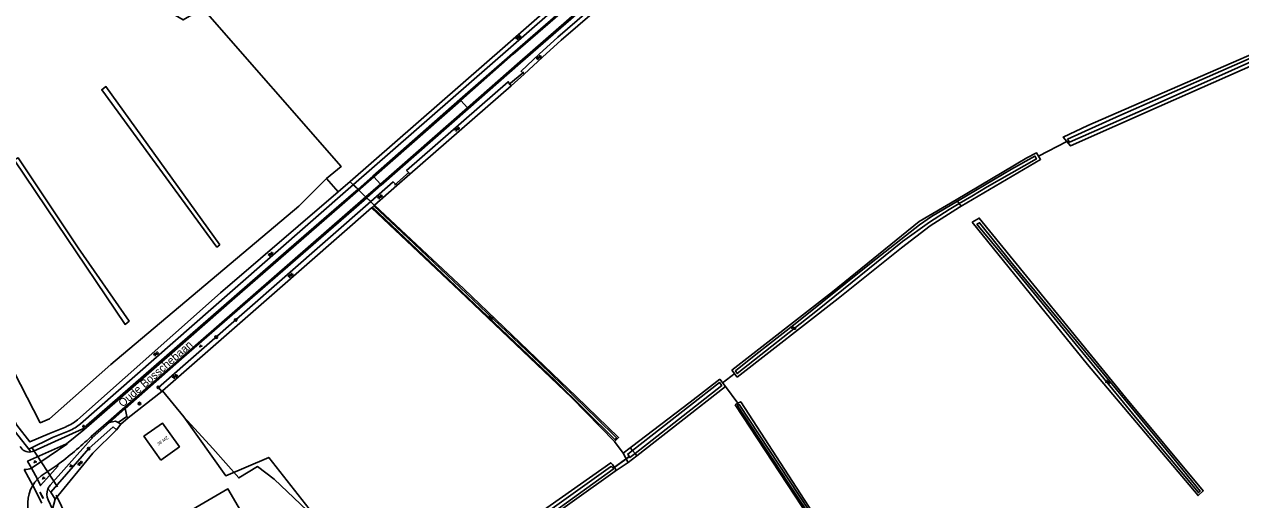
# Model space of a CAD drawing. Extents: x 134297 to 137000, y 403500 to 406000.
# Drawn here: x 136037.3 to 136417.4, y 404935.3 to 405083.9 of the extents above; entities that cross this region are included whole.
import ezdxf

# ---------------------------------------------------------------- set-up
doc = ezdxf.new("R2010")
doc.units = 0
for name, color, linetype in [('gg-afsc-lijn draadraster', 7, 'Continuous'), ('gg-anno-huisnummerreeks BGT', 7, 'Continuous'), ('gg-anno-openbare ruimte label', 7, 'Continuous'), ('gg-bbg-gedigitaliseerde bijgebouw', 7, 'Continuous'), ('gg-bbg-hoofdgebouw', 7, 'Continuous'), ('gg-knt-bronhoudergrens', 7, 'Continuous'), ('gg-knt-verharding', 7, 'Continuous'), ('gg-knt-verharding nz', 7, 'Continuous'), ('gg-kntw-bovenkant insteek waterloop', 7, 'Continuous'), ('gg-kntw-waterlijn', 7, 'Continuous'), ('gg-kwrk-duiker nz buis', 7, 'Continuous'), ('gt-grn-groengrens', 7, 'Continuous'), ('gt-grn-vlakafsluiter', 7, 'Continuous'), ('gt-grn-weggrens', 7, 'Continuous'), ('gt-grn-weggrens revisie', 7, 'Continuous'), ('gt-symb-boom', 7, 'Continuous'), ('gt-symb-groenvak', 7, 'Continuous'), ('gt-symb-tegel verharding', 7, 'Continuous'), ('gt-symb-watersymbool', 7, 'Continuous')]:
    doc.layers.add(name, color=color, linetype=linetype)

# ---------------------------------------------------------------- blocks, each defined once
blk = doc.blocks.new('gt0-WA')
at = {"layer": 'gt-symb-watersymbool'}
for centre, start, end in [((-0.32, 0.02), 28.0725, 151.9275), ((0.43, 0.42), 208.0725, 331.9275), ((-0.32, -0.43), 28.0725, 151.9275), ((0.43, -0.03), 208.0725, 331.9275)]:
    blk.add_arc(centre, 0.425, start, end, dxfattribs=at)
blk = doc.blocks.new('gt0-GRVAK')
at = {"layer": 'gt-symb-groenvak'}
for p, q in [((-0.11, 0.19), (-0.23, 0.24)), ((-0.18, 0.15), (0.09, 0.15)), ((-0.09, 0.21), (-0.16, 0.32)), ((-0.05, 0.21), (-0.05, 0.39)), ((0, 0.21), (0.06, 0.32)), ((0.01, 0.19), (0.13, 0.24)), ((0.26, -0.05), (0.2, 0.06)), ((0.3, -0.05), (0.3, 0.13)), ((0.35, -0.05), (0.41, 0.06)), ((-0.24, -0.23), (-0.36, -0.18)), ((-0.32, -0.26), (-0.05, -0.26)), ((-0.23, -0.21), (-0.29, -0.09)), ((-0.18, -0.2), (-0.18, -0.02)), ((-0.14, -0.21), (-0.07, -0.09)), ((-0.12, -0.23), (0, -0.18)), ((0.24, -0.07), (0.12, -0.02)), ((0.17, -0.11), (0.44, -0.11)), ((0.37, -0.07), (0.49, -0.02))]:
    blk.add_line(p, q, dxfattribs=at)
blk = doc.blocks.new('gt0-BOOM')
at = {"layer": 'gt-symb-boom'}
for radius in [0.4, 0.2]:
    blk.add_circle((0, 0), radius, dxfattribs=at)
blk = doc.blocks.new('gt0-TEG1')
at = {"layer": 'gt-symb-tegel verharding'}
for p, q in [((-1.12, 0), (1.12, 0)), ((-0.9, -0.25), (-0.9, 0.25)), ((-0.45, -0.25), (-0.45, 0.25)), ((0, -0.25), (0, 0.25)), ((0.45, -0.25), (0.45, 0.25)), ((0.9, -0.25), (0.9, 0.25))]:
    blk.add_line(p, q, dxfattribs=at)

msp = doc.modelspace()

# ---------------------------------------------------------------- linework, layer by layer
at = {"layer": 'gg-afsc-lijn draadraster'}
msp.add_lwpolyline([(136078.95, 404879.02), (136101.24, 404891.79), (136115.92, 404901.84), (136121.81, 404906.37), (136129.84, 404918.69), (136134.63, 404922.29), (136129.82, 404928.09), (136115.42, 404941.73), (136110.22, 404945.7), (136104.34, 404942.16), (136096.21, 404951.32), (136087.22, 404961.24), (136080.55, 404969.35)], dxfattribs=at)
at = {"layer": 'gg-bbg-gedigitaliseerde bijgebouw'}
msp.add_lwpolyline([(136090.98, 404915.57), (136108.49, 404925.73), (136100.97, 404938.69), (136083.46, 404928.53)], dxfattribs=at)
at = {"layer": 'gg-bbg-hoofdgebouw'}
msp.add_lwpolyline([(136079.99, 404947.73), (136074.69, 404955.15), (136080.51, 404959.3), (136085.8, 404951.87), (136079.99, 404947.73)], dxfattribs=at)
at = {"layer": 'gg-knt-bronhoudergrens'}
for p, q in [((136131.76, 405035.76), (136135.44, 405031.58)), ((136145.82, 405026.57), (136146.1, 405026.82)), ((136146.1, 405026.82), (136146.52, 405027.19)), ((136146.52, 405027.19), (136146.8, 405027.44)), ((136256.37, 404970.76), (136260.28, 404965.47)), ((136221.71, 404953.56), (136224.46, 404949.88)), ((136221.91, 404944.28), (136226.02, 404946.95))]:
    msp.add_line(p, q, dxfattribs=at)
for points in [[(136022.14, 405160.42), (135955.93, 405119.86), (136002.36, 405034.67), (136032.12, 404979.24), (136042.31, 404959.39), (136045.22, 404960.58), (136064.4, 404977.65), (136123.14, 405027.13), (136131.76, 405035.76)], [(136131.76, 405035.76), (136136.32, 405039.45), (136093.14, 405088.9), (136086.95, 405085.33), (136081.95, 405088.26), (136077.1, 405095.88), (136073.85, 405095.17)], [(136098.42, 405015.01), (136097.54, 405014.29), (136061.51, 405063.51), (136062.86, 405064.46), (136098.42, 405015.01)], [(136054.21, 405014.06), (136035.39, 405042.23), (136034.2, 405041.6), (136047.54, 405021.83), (136068.81, 404990.16), (136070.08, 404991.12), (136054.21, 405014.06)], [(136080.55, 404969.35), (136087.22, 404961.24), (136100.31, 404942.78), (136113.71, 404948.57), (136129.82, 404928.09), (136134.63, 404922.29), (136100.96, 404896.99), (136097.87, 404889.22), (136080.17, 404877.07), (136092.82, 404851.85), (136143.99, 404893.74), (136150.72, 404898.92), (136152.48, 404896.31)]]:
    msp.add_lwpolyline(points, dxfattribs=at)
at = {"layer": 'gg-knt-verharding'}
for p, q in [((136146.51, 405036.23), (136173.71, 405060.18)), ((136148.58, 405033.93), (136175.76, 405057.87)), ((136148.58, 405033.93), (136144.09, 405030.01)), ((136068.72, 404964.24), (136144.09, 405030.01)), ((136068.72, 404964.24), (136063.66, 404959.82)), ((136063.98, 404959.5), (136068.85, 404963.8)), ((136063.66, 404959.82), (136058.21, 404955.06)), ((136058.53, 404954.69), (136063.98, 404959.5)), ((136066.67, 404959.47), (136067.47, 404958.97)), ((136069.39, 404961.38), (136069.76, 404960.96)), ((136055.89, 404957.18), (136050.52, 404952.84)), ((136058.13, 404954.15), (136045.45, 404939.86)), ((136039.95, 404939.73), (136042.82, 404934.28)), ((136046.14, 404932.36), (136044.77, 404935.35))]:
    msp.add_line(p, q, dxfattribs=at)
for points in [[(136315.88, 405184.77), (136260.13, 405136.41), (136216.79, 405098.39), (136189.84, 405074.86), (136173.44, 405060.47), (136146.26, 405036.51), (136141.6, 405032.44)], [(136315.91, 405184.29), (136311.27, 405180.23), (136260.36, 405136.04), (136217.06, 405098.08), (136190.12, 405074.57), (136173.71, 405060.18)], [(136144.4, 405029.71), (136148.88, 405033.62), (136176.01, 405057.56), (136192.38, 405071.92), (136219.13, 405095.26), (136262.58, 405133.36), (136279.35, 405147.86), (136318.44, 405181.61)], [(136318.01, 405181.73), (136279.08, 405148.18), (136262.33, 405133.67), (136218.89, 405095.62), (136192.13, 405072.26), (136175.76, 405057.87)], [(136146.51, 405036.23), (136135.79, 405026.85), (136103.09, 404998.46), (136084.34, 404981.99), (136058.32, 404959.24), (136055.89, 404957.18)], [(136141.6, 405032.44), (136135.64, 405027.23), (136119.99, 405013.7), (136102.86, 404998.71), (136056.82, 404958.5), (136055.62, 404957.49)], [(136068.85, 404963.8), (136086.5, 404979.34), (136137.9, 405024.05), (136144.4, 405029.71)], [(136068.85, 404963.8), (136069.04, 404962.89), (136069.39, 404961.38)], [(136066.67, 404959.47), (136065.85, 404959.94), (136063.98, 404959.5)], [(136055.62, 404957.49), (136055.58, 404957.54), (136040.25, 404950.53), (136039.81, 404950.36), (136039.35, 404950.27)], [(136050.52, 404952.84), (136038.36, 404947.37), (136039.6, 404945.21)], [(136050.52, 404952.84), (136050.64, 404952.66), (136039.6, 404945.21)], [(136058.53, 404954.69), (136058.59, 404954.59), (136058.13, 404954.15)], [(136047.58, 404946.16), (136042.57, 404942.78), (136041.47, 404941.75)], [(136041.47, 404941.75), (136042.41, 404939.77), (136047.88, 404945.89), (136047.58, 404946.16)], [(136041.47, 404941.75), (136040.63, 404940.8), (136039.95, 404939.73)]]:
    msp.add_lwpolyline(points, dxfattribs=at)
for centre, radius, start, end in [((136038.9, 404953.48), 3.24, 208.7605, 277.9005), ((135975.61, 405042.93), 120.6, 306.6398, 313.2306), ((136037.49, 404950.16), 5.38, 268.4004, 293.0656), ((136049.54, 404934.03), 11.15, 149.2498, 206.0861), ((136048.57, 404937.08), 4.18, 157.2769, 204.5679), ((136048.57, 404937.09), 4.18, 138.3738, 157.2609)]:
    msp.add_arc(centre, radius, start, end, dxfattribs=at)
at = {"layer": 'gg-knt-verharding nz'}
for p, q in [((136069.39, 404961.38), (136066.67, 404959.47)), ((136055.62, 404957.49), (136055.89, 404957.18)), ((136058.53, 404954.69), (136058.21, 404955.06))]:
    msp.add_line(p, q, dxfattribs=at)
at = {"layer": 'gg-kntw-bovenkant insteek waterloop'}
for p, q in [((136140.14, 405033.86), (136314.81, 405186.55)), ((136189.49, 405064.76), (136157.83, 405037.11)), ((136135.44, 405031.58), (136098.66, 405000)), ((136101.53, 405000), (136140.14, 405033.86)), ((136153.74, 405033.52), (136146.8, 405027.44)), ((136079.3, 404970.37), (136145.59, 405028.55)), ((136053.96, 404960.35), (136098.66, 405000)), ((136101.53, 405000), (136054.87, 404959.07)), ((136258.37, 404975.88), (136260.09, 404973.67)), ((136254.64, 404972.98), (136256.37, 404970.76)), ((136079.3, 404970.37), (136080.35, 404969.18)), ((136080.55, 404969.35), (136080.35, 404969.18)), ((136256.37, 404970.76), (136228.72, 404949.07)), ((136259.4, 404964.96), (136260.28, 404965.47)), ((136065.1, 404958.16), (136066.12, 404957.13)), ((136226.68, 404951.56), (136227.1, 404951.89)), ((136226.68, 404951.56), (136224.46, 404949.88)), ((136226.02, 404946.95), (136224.46, 404949.88)), ((136228.72, 404949.07), (136226.02, 404946.95)), ((136157.01, 404898), (136221.91, 404944.28)), ((136046.97, 404935.5), (136045.59, 404937.67))]:
    msp.add_line(p, q, dxfattribs=at)
for points in [[(136314, 405187.62), (136139.17, 405034.79), (136135.44, 405031.58)], [(136193.54, 405068.31), (136192.53, 405069.29), (136198.24, 405074.66), (136204.03, 405079.94), (136262.1, 405130.11), (136263.1, 405129.04)], [(136263.1, 405129.04), (136205.04, 405078.96), (136199.25, 405073.68), (136193.54, 405068.31)], [(136481.62, 405098.29), (136448.3, 405083.12), (136391.94, 405058.25), (136364.16, 405045.95), (136361.95, 405048.67), (136369.58, 405052.31), (136466.42, 405094.5), (136480.47, 405100.67)], [(136157.83, 405037.11), (136156.79, 405038.24), (136188.52, 405066.01), (136189.49, 405064.76)], [(136328.52, 405029.12), (136350.61, 405042.18), (136353.54, 405043.79), (136354.84, 405041.72), (136330.02, 405027.09)], [(136145.59, 405028.55), (136152.57, 405034.67), (136153.74, 405033.52)], [(136328.52, 405029.12), (136316.93, 405022.27), (136289.81, 405000.29), (136258.37, 404975.88)], [(136145.82, 405026.57), (136115.54, 405000), (136080.55, 404969.35)], [(136221.71, 404953.56), (136208.38, 404967.19), (136173.32, 405000.66), (136145.82, 405026.57)], [(136146.8, 405027.44), (136174.62, 405001.25), (136209.81, 404967.62), (136223.03, 404954.81), (136221.71, 404953.56)], [(136330.02, 405027.09), (136329.49, 405026.78), (136320.4, 405020.93), (136311.43, 405014.09), (136291.62, 404998.22), (136260.09, 404973.67)], [(136333.44, 405022.09), (136335.7, 405023.35), (136381.39, 404967.29), (136405.67, 404938.1), (136404.06, 404936.63), (136369.53, 404977.62), (136333.44, 405022.09)], [(136038.71, 404951.1), (136033.48, 404957.89), (136026.45, 404970.71), (136028, 404971.41)], [(136028, 404971.41), (136035.03, 404958.59), (136039.03, 404953.4), (136045.21, 404956.04), (136050.43, 404958.17)], [(136227.1, 404951.89), (136245.36, 404965.78), (136254.64, 404972.98)], [(136314.86, 404881.69), (136289.72, 404918.86), (136259.4, 404964.96)], [(136260.28, 404965.47), (136261.16, 404965.98), (136290.96, 404919.96), (136316.94, 404882.78), (136314.86, 404881.69)], [(136051.34, 404956.89), (136046.12, 404954.76), (136038.71, 404951.1)], [(136045.59, 404937.67), (136057.45, 404951.3), (136065.1, 404958.16)], [(136066.12, 404957.13), (136058.78, 404949.91), (136046.97, 404935.5)], [(136155.22, 404899.39), (136154.61, 404900.66), (136161.88, 404905.78), (136179.88, 404918.18), (136220.54, 404946.89), (136221.14, 404946.39), (136222.05, 404945.04), (136222.1, 404944.8), (136221.91, 404944.28)]]:
    msp.add_lwpolyline(points, dxfattribs=at)
for centre in [(136045.68, 404969.8), (136046.59, 404968.52)]:
    msp.add_arc(centre, 12.56, 292.2167, 311.2318, dxfattribs=at)
at = {"layer": 'gg-kntw-waterlijn'}
for points in [[(136363.25, 405048.05), (136379.64, 405055.47), (136405.28, 405066.74), (136440.13, 405082.05), (136459.57, 405090.6), (136480.5, 405099.86), (136480.94, 405099), (136466.39, 405092.59), (136442.08, 405081.88), (136414.46, 405069.48), (136387.81, 405057.68), (136363.87, 405047.09), (136363.25, 405048.05)], [(136328.88, 405028.64), (136345.77, 405038.66), (136353.08, 405042.78), (136353.58, 405041.88), (136338.12, 405033.16), (136333.39, 405030.21), (136329.43, 405027.89)], [(136328.88, 405028.64), (136320.83, 405023.86), (136316.98, 405021.23), (136301.9, 405009.43), (136278.68, 404990.74), (136265.85, 404980.71), (136259.49, 404975.58), (136260.11, 404974.75), (136285.15, 404994.58), (136311.7, 405016.07), (136320.13, 405022.08), (136326.34, 405026.08), (136329.43, 405027.89)], [(136146.1, 405026.82), (136182.1, 404992.74), (136203.16, 404972.63), (136221.88, 404954.21), (136222.35, 404954.69), (136216.24, 404960.7), (136198.38, 404978.01), (136159.07, 405015.4), (136146.52, 405027.19)], [(136334.97, 405021.44), (136349.17, 405004.26), (136384.52, 404961.17), (136404.19, 404937.56), (136404.69, 404937.98), (136396.63, 404947.96), (136345.58, 405009.68), (136335.78, 405021.92), (136334.97, 405021.44)], [(136228.15, 404949.76), (136255.24, 404971.05), (136254.56, 404971.93), (136227.35, 404950.74)], [(136260.09, 404964.85), (136275.96, 404940.65), (136296.15, 404910.24), (136315.03, 404882.48), (136315.64, 404882.89), (136291.96, 404917.72), (136260.73, 404965.1), (136260.09, 404964.85)], [(136228.15, 404949.76), (136226.54, 404948.49), (136225.88, 404949.6), (136227.35, 404950.74)], [(136156.25, 404899.53), (136199.38, 404930.46), (136220.44, 404945.6), (136220.71, 404945.68), (136220.88, 404945.65), (136221.05, 404945.48), (136221.27, 404945.18), (136221.33, 404945.08), (136221.37, 404944.88), (136195.88, 404926.57), (136158.34, 404899.8), (136156.77, 404898.61)]]:
    msp.add_lwpolyline(points, dxfattribs=at)
at = {"layer": 'gg-kwrk-duiker nz buis'}
for p, q in [((136188.77, 405065.11), (136193.36, 405068.96)), ((136354.19, 405042.75), (136363.06, 405047.31)), ((136153.04, 405033.69), (136157.58, 405037.77)), ((136146.6, 405027.43), (136139.26, 405034.58)), ((136255.36, 404971.72), (136259.47, 404974.92)), ((136047.71, 404939.39), (136039.64, 404951.66)), ((136221.17, 404945.05), (136226.28, 404948.78)), ((136221.27, 404945.18), (136226.35, 404948.82)), ((136070.86, 404888.22), (136047.34, 404936.75))]:
    msp.add_line(p, q, dxfattribs=at)
at = {"layer": 'gt-grn-groengrens'}
for p, q in [((136189.49, 405064.76), (136193.54, 405068.31)), ((136153.74, 405033.52), (136157.83, 405037.11)), ((136140.14, 405033.86), (136141.6, 405032.44)), ((136144.4, 405029.71), (136145.59, 405028.55)), ((136069.76, 404960.96), (136080.35, 404969.18)), ((136067.47, 404958.97), (136066.12, 404957.13)), ((136038.71, 404951.1), (136039.35, 404950.27)), ((136044.72, 404938.7), (136045.59, 404937.67)), ((136046.97, 404935.5), (136046.14, 404932.36))]:
    msp.add_line(p, q, dxfattribs=at)
at = {"layer": 'gt-grn-vlakafsluiter'}
for p, q in [((136328.52, 405029.12), (136328.88, 405028.64)), ((136328.88, 405028.64), (136329.43, 405027.89)), ((136329.43, 405027.89), (136330.02, 405027.09)), ((136069.76, 404960.96), (136067.47, 404958.97)), ((136227.35, 404950.74), (136226.68, 404951.56)), ((136228.15, 404949.76), (136227.35, 404950.74)), ((136228.15, 404949.76), (136228.72, 404949.07))]:
    msp.add_line(p, q, dxfattribs=at)
at = {"layer": 'gt-grn-weggrens'}
for p, q in [((136039.95, 404939.73), (136037.34, 404944.78)), ((136039.6, 404945.21), (136041.47, 404941.75))]:
    msp.add_line(p, q, dxfattribs=at)
at = {"layer": 'gt-grn-weggrens revisie'}
for p, q in [((136173.71, 405060.18), (136175.76, 405057.87)), ((136146.51, 405036.23), (136148.58, 405033.93))]:
    msp.add_line(p, q, dxfattribs=at)

# ---------------------------------------------------------------- block references
at = {"layer": 'gt-symb-boom'}
for p in [(136103.4, 404991.5), (136097.26, 404986.17), (136079.2, 404970.47), (136073.34, 404965.38), (136057.45, 404951.3)]:
    msp.add_blockref('gt0-BOOM', p, dxfattribs=at)
at = {"layer": 'gt-symb-groenvak'}
for p in [(136092.43, 404983.4), (136055.85, 404958.36), (136040.66, 404947.21), (136051.9, 404945.98), (136043.32, 404942.14)]:
    msp.add_blockref('gt0-GRVAK', p, dxfattribs=at)
at = {"layer": 'gt-symb-tegel verharding', "rotation": -62.02527007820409}
msp.add_blockref('gt0-TEG1', (136042.76, 404936.69), dxfattribs=at)
at = {"layer": 'gt-symb-watersymbool'}
for p, rotation in [((136191.68, 405079.83), 54.97512671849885), ((136198.09, 405073.54), 54.97512672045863), ((136172.56, 405051.15), 54.97512671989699), ((136148.43, 405029.99), 54.97512671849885), ((136114.27, 405012.07), 54.97512671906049), ((136120.49, 405005.44), 54.97512672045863), ((136078.56, 404980.98), -126.99589775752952), ((136084.46, 404973.9), -126.99589775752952), ((136054.81, 404946.76), -118.99897714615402)]:
    msp.add_blockref('gt0-WA', p, dxfattribs=dict(at, rotation=rotation))
for p in [(136183.1, 404992.23), (136277.59, 404989.06), (136375.74, 404972.16)]:
    msp.add_blockref('gt0-WA', p, dxfattribs=at)

# ---------------------------------------------------------------- texts
at = {"layer": 'gg-anno-huisnummerreeks BGT'}
msp.add_text('36 MZ', height=1, rotation=35.5, dxfattribs=at).set_placement((136079.27, 404952.21))
at = {"layer": 'gg-anno-openbare ruimte label'}
msp.add_text('Oude Bosschebaan', height=2.5, rotation=41.1, dxfattribs=at).set_placement((136068.06, 404964.13))

doc.saveas('drawing.dxf')
